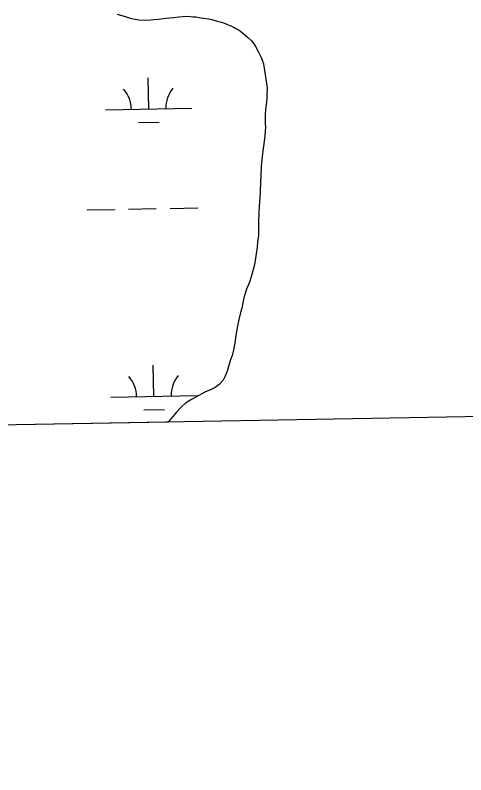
# Model space of a CAD drawing. Extents: x 3925854 to 3964121, y 224593 to 250589.
# Drawn here: x 3952393 to 3952914, y 230028 to 230907 of the extents above; entities that cross this region are included whole.
import ezdxf

# ---------------------------------------------------------------- set-up
doc = ezdxf.new("R2010")
doc.units = 0
for name, color, linetype in [('V-GRID-FRAM', 7, 'Continuous'), ('V-TOPO-SHOR', 7, 'Continuous'), ('V-WETL-SWMP', 7, 'Continuous')]:
    doc.layers.add(name, color=color, linetype=linetype)

msp = doc.modelspace()

# ---------------------------------------------------------------- linework, layer by layer
at = {"layer": 'V-GRID-FRAM'}
msp.add_lwpolyline([(3929791.517, 248207.597), (3961703.892, 248787.859), (3962042.387, 230608.264), (3930114.146, 230027.713), (3929791.517, 248207.597)], dxfattribs=at)
at = {"layer": 'V-TOPO-SHOR'}
for points in [[(3952510.591, 230908.503), (3952514.482, 230907.157), (3952518.762, 230906.01), (3952524.601, 230904.288), (3952529.465, 230902.947), (3952535.691, 230901.613), (3952541.911, 230901.253), (3952549.683, 230901.675), (3952553.373, 230902.078), (3952558.618, 230902.684), (3952563.861, 230903.485), (3952567.165, 230903.889), (3952571.439, 230904.1), (3952576.489, 230904.511), (3952582.123, 230905.117), (3952587.176, 230905.529), (3952592.81, 230905.943), (3952598.253, 230905.382), (3952601.751, 230905.203), (3952607.391, 230904.255), (3952611.086, 230903.882), (3952616.337, 230902.934), (3952620.228, 230901.98), (3952625.289, 230900.446), (3952628.4, 230899.877), (3952631.515, 230898.918), (3952635.603, 230897.38), (3952643.195, 230894.499), (3952646.506, 230892.569), (3952651.96, 230889.678), (3952655.859, 230886.78), (3952661.518, 230881.752), (3952666.005, 230877.301), (3952668.545, 230874.592), (3952670.697, 230871.102), (3952674.418, 230864.315), (3952677.56, 230857.333), (3952678.74, 230854.034), (3952679.919, 230850.737), (3952680.718, 230845.879), (3952681.713, 230840.249), (3952682.315, 230836.169), (3952682.915, 230832.286), (3952683.913, 230826.265), (3952684.124, 230822.186), (3952683.958, 230815.771), (3952683.786, 230810.717), (3952683.04, 230803.33), (3952682.479, 230797.884), (3952682.121, 230791.275), (3952682.162, 230781.557), (3952682.176, 230778.059), (3952681.445, 230767.561), (3952680.697, 230760.758), (3952679.383, 230750.258), (3952678.068, 230739.758), (3952677.517, 230732.174), (3952676.788, 230720.9), (3952676.429, 230714.096), (3952676.282, 230703.211), (3952675.922, 230696.602), (3952674.998, 230685.715), (3952674.64, 230678.328), (3952674.3, 230667.056), (3952674.332, 230659.671), (3952674.168, 230652.478), (3952673.23, 230644.507), (3952672.673, 230638.675), (3952671.543, 230630.702), (3952670.785, 230625.84), (3952669.458, 230618.254), (3952667.926, 230612.804), (3952665.632, 230604.244), (3952663.713, 230598.21), (3952660.447, 230590.035), (3952657.762, 230581.472), (3952656.425, 230576.219), (3952654.905, 230568.049), (3952653.566, 230562.991), (3952651.657, 230555.016), (3952649.375, 230543.15), (3952647.475, 230533.618), (3952646.723, 230527.397), (3952645.202, 230519.811), (3952644.059, 230514.363), (3952641.564, 230506.968), (3952639.649, 230500.353), (3952638.501, 230496.267), (3952637.35, 230492.957), (3952635.424, 230488.478), (3952633.303, 230484.778), (3952628.854, 230479.705), (3952624.013, 230475.992), (3952621.105, 230474.618), (3952617.418, 230473.047)], [(3952617.418, 230473.047), (3952612.182, 230470.694), (3952608.884, 230468.736), (3952606.171, 230467.364), (3952601.131, 230464.427), (3952596.865, 230462.27), (3952589.693, 230457.963), (3952585.238, 230453.861), (3952579.049, 230447.033), (3952575.182, 230442.353), (3952571.121, 230438.059), (3952569.518, 230436.019)]]:
    msp.add_lwpolyline(points, dxfattribs=at)
at = {"layer": 'V-WETL-SWMP'}
for p, q in [((3952514.482, 230907.158), (3952518.763, 230906.011)), ((3952518.763, 230906.011), (3952524.601, 230904.287)), ((3952524.601, 230904.287), (3952529.465, 230902.947)), ((3952529.465, 230902.947), (3952535.69, 230901.614)), ((3952535.69, 230901.614), (3952541.911, 230901.252)), ((3952541.911, 230901.252), (3952549.683, 230901.674)), ((3952549.683, 230901.674), (3952553.373, 230902.079)), ((3952553.373, 230902.079), (3952558.618, 230902.685)), ((3952558.618, 230902.685), (3952563.862, 230903.485)), ((3952563.862, 230903.485), (3952567.164, 230903.888)), ((3952567.164, 230903.888), (3952571.439, 230904.1)), ((3952571.439, 230904.1), (3952576.49, 230904.511)), ((3952576.49, 230904.511), (3952582.123, 230905.118)), ((3952582.123, 230905.118), (3952587.175, 230905.529)), ((3952587.175, 230905.529), (3952592.809, 230905.942)), ((3952592.809, 230905.942), (3952598.253, 230905.382)), ((3952598.253, 230905.382), (3952601.752, 230905.203)), ((3952601.752, 230905.203), (3952607.392, 230904.256)), ((3952607.392, 230904.256), (3952611.086, 230903.883)), ((3952611.086, 230903.883), (3952616.338, 230902.934)), ((3952616.338, 230902.934), (3952620.229, 230901.979)), ((3952620.229, 230901.979), (3952625.288, 230900.446)), ((3952625.288, 230900.446), (3952628.4, 230899.877)), ((3952628.4, 230899.877), (3952631.514, 230898.918)), ((3952631.514, 230898.918), (3952635.602, 230897.381)), ((3952635.602, 230897.381), (3952643.194, 230894.499)), ((3952643.194, 230894.499), (3952646.506, 230892.57)), ((3952646.506, 230892.57), (3952651.96, 230889.678)), ((3952651.96, 230889.678), (3952655.859, 230886.78)), ((3952655.859, 230886.78), (3952661.517, 230881.751)), ((3952661.517, 230881.751), (3952666.006, 230877.301)), ((3952666.006, 230877.301), (3952668.545, 230874.591)), ((3952668.545, 230874.591), (3952670.697, 230871.102)), ((3952670.697, 230871.102), (3952674.419, 230864.316)), ((3952674.419, 230864.316), (3952677.559, 230857.333)), ((3952677.559, 230857.333), (3952678.739, 230854.034)), ((3952678.739, 230854.034), (3952679.92, 230850.736)), ((3952679.92, 230850.736), (3952680.718, 230845.88)), ((3952680.718, 230845.88), (3952681.714, 230840.249)), ((3952681.714, 230840.249), (3952682.315, 230836.17)), ((3952547.211, 230798.487), (3952546.557, 230834.481)), ((3952682.315, 230836.17), (3952682.915, 230832.286)), ((3952682.915, 230832.286), (3952683.912, 230826.265)), ((3952683.912, 230826.265), (3952684.124, 230822.185)), ((3952684.124, 230822.185), (3952683.958, 230815.771)), ((3952683.785, 230810.717), (3952683.04, 230803.329)), ((3952683.958, 230815.771), (3952683.785, 230810.717)), ((3952683.04, 230803.329), (3952682.48, 230797.885)), ((3952497.22, 230797.578), (3952597.203, 230799.396)), ((3952682.48, 230797.885), (3952682.12, 230791.276)), ((3952682.12, 230791.276), (3952682.162, 230781.558)), ((3952535.494, 230782.841), (3952559.49, 230783.277)), ((3952682.177, 230778.06), (3952681.445, 230767.562)), ((3952682.162, 230781.558), (3952682.177, 230778.06)), ((3952681.445, 230767.562), (3952680.697, 230760.757)), ((3952680.697, 230760.757), (3952679.382, 230750.257)), ((3952679.382, 230750.257), (3952678.067, 230739.757)), ((3952677.517, 230732.175), (3952676.788, 230720.9)), ((3952678.067, 230739.757), (3952677.517, 230732.175)), ((3952676.429, 230714.096), (3952676.282, 230703.212)), ((3952676.788, 230720.9), (3952676.429, 230714.096)), ((3952675.921, 230696.603), (3952674.997, 230685.715)), ((3952676.282, 230703.212), (3952675.921, 230696.603)), ((3952475.914, 230681.74), (3952507.909, 230682.321)), ((3952523.906, 230682.612), (3952555.901, 230683.194)), ((3952571.898, 230683.485), (3952603.893, 230684.067)), ((3952674.997, 230685.715), (3952674.64, 230678.329)), ((3952674.64, 230678.329), (3952674.3, 230667.055)), ((3952674.3, 230667.055), (3952674.332, 230659.67)), ((3952674.169, 230652.479), (3952673.231, 230644.507)), ((3952674.332, 230659.67), (3952674.169, 230652.479)), ((3952673.231, 230644.507), (3952672.674, 230638.674)), ((3952672.674, 230638.674), (3952671.542, 230630.701)), ((3952670.786, 230625.839), (3952669.458, 230618.254)), ((3952671.542, 230630.701), (3952670.786, 230625.839)), ((3952669.458, 230618.254), (3952667.927, 230612.805)), ((3952667.927, 230612.805), (3952665.632, 230604.244)), ((3952665.632, 230604.244), (3952663.714, 230598.211)), ((3952663.714, 230598.211), (3952660.446, 230590.035)), ((3952660.446, 230590.035), (3952657.762, 230581.472)), ((3952656.424, 230576.219), (3952654.905, 230568.05)), ((3952657.762, 230581.472), (3952656.424, 230576.219)), ((3952654.905, 230568.05), (3952653.566, 230562.991)), ((3952653.566, 230562.991), (3952651.657, 230555.015)), ((3952651.657, 230555.015), (3952649.376, 230543.15)), ((3952649.376, 230543.15), (3952647.474, 230533.619)), ((3952647.474, 230533.619), (3952646.723, 230527.396)), ((3952646.723, 230527.396), (3952645.201, 230519.81)), ((3952644.059, 230514.364), (3952641.564, 230506.968)), ((3952645.201, 230519.81), (3952644.059, 230514.364)), ((3952641.564, 230506.968), (3952639.65, 230500.352)), ((3952553.259, 230465.867), (3952552.605, 230501.861)), ((3952638.501, 230496.266), (3952637.349, 230492.957)), ((3952639.65, 230500.352), (3952638.501, 230496.266)), ((3952635.425, 230488.478), (3952633.303, 230484.777)), ((3952637.349, 230492.957), (3952635.425, 230488.478)), ((3952628.855, 230479.704), (3952624.013, 230475.991)), ((3952633.303, 230484.777), (3952628.855, 230479.704)), ((3952606.17, 230467.363), (3952601.13, 230464.426)), ((3952608.885, 230468.735), (3952606.17, 230467.363)), ((3952612.181, 230470.693), (3952608.885, 230468.735)), ((3952617.418, 230473.047), (3952612.181, 230470.693)), ((3952621.104, 230474.618), (3952617.418, 230473.047)), ((3952624.013, 230475.991), (3952621.104, 230474.618)), ((3952503.268, 230464.958), (3952603.251, 230466.776)), ((3952596.864, 230462.27), (3952589.692, 230457.963)), ((3952601.13, 230464.426), (3952596.864, 230462.27)), ((3952541.542, 230450.221), (3952565.538, 230450.657)), ((3952585.239, 230453.862), (3952579.05, 230447.034)), ((3952589.692, 230457.963), (3952585.239, 230453.862)), ((3952575.183, 230442.353), (3952571.121, 230438.059)), ((3952579.05, 230447.034), (3952575.183, 230442.353)), ((3952569.518, 230436.019), (3951979.606, 230425.293)), ((3952571.121, 230438.059), (3952569.518, 230436.019))]:
    msp.add_line(p, q, dxfattribs=at)
for centre, start, end in [((3952491.969, 230797.958), 0.269879, 41.813537), ((3952602.437, 230799.966), 140.269876, 181.813534), ((3952498.017, 230465.338), 0.269879, 41.813537), ((3952608.485, 230467.346), 140.269876, 181.813534)]:
    msp.add_arc(centre, 35.246, start, end, dxfattribs=at)

doc.saveas('drawing.dxf')
